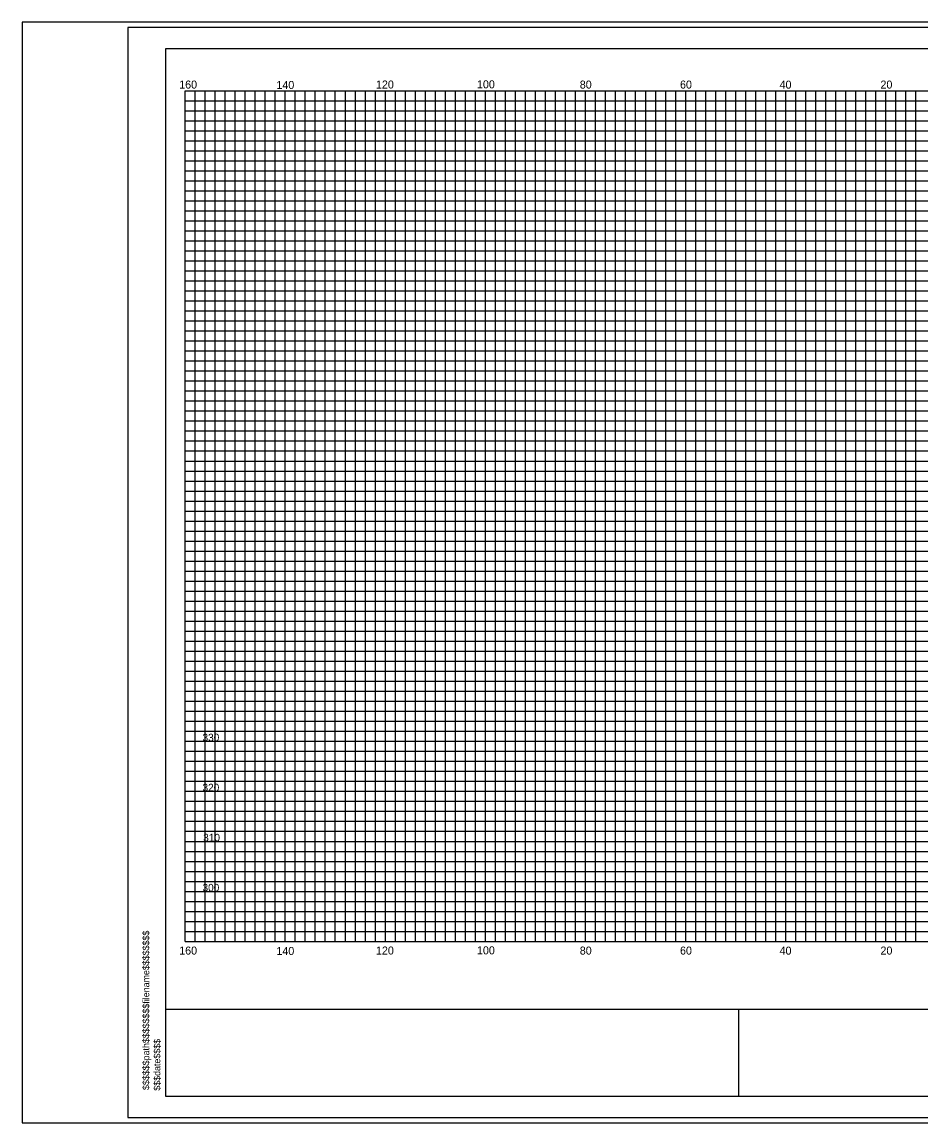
# Model space of a CAD drawing. Extents: x 967 to 1326, y 964 to 3704.
# Drawn here: x 967.4 to 1147, y 3483.7 to 3703.7 of the extents above; entities that cross this region are included whole.
import ezdxf

# ---------------------------------------------------------------- set-up
doc = ezdxf.new("R2010")
doc.units = 0
for name, color, linetype in [('Default', 7, 'Continuous'), ('RD_SHT_Bndy', 7, 'Continuous'), ('RD_SHT_IplotShp', 7, 'Continuous'), ('RD_SHT_MjGrid', 7, 'Continuous'), ('RD_SHT_MnGrid', 7, 'Continuous'), ('RD_SHT_TX', 7, 'Continuous'), ('RD_XS_TX_Station', 7, 'Continuous')]:
    doc.layers.add(name, color=color, linetype=linetype)

msp = doc.modelspace()

# ---------------------------------------------------------------- linework, layer by layer
at = {"layer": 'RD_SHT_Bndy'}
for p, q in [((996.11, 3488.98), (996.11, 3698.46)), ((996.11, 3698.46), (1323.89, 3698.46)), ((996.11, 3506.49), (1323.89, 3506.49)), ((1110.59, 3488.98), (1110.59, 3506.56)), ((1323.89, 3488.98), (996.11, 3488.98))]:
    msp.add_line(p, q, dxfattribs=at)
at = {"layer": 'RD_SHT_IplotShp'}
for points in [[(967.41, 3483.72), (1326.28, 3483.72), (1326.28, 3703.72), (967.41, 3703.72)], [(988.52, 3484.84), (1326.28, 3484.84), (1326.28, 3702.6), (988.52, 3702.6)]]:
    msp.add_lwpolyline(points, close=True, dxfattribs=at)
at = {"layer": 'RD_SHT_MjGrid'}
for p, q in [((1000, 3690), (1320, 3690)), ((1000, 3520), (1000, 3690)), ((1010, 3520), (1010, 3690)), ((1020, 3520), (1020, 3690)), ((1030, 3520), (1030, 3690)), ((1040, 3520), (1040, 3690)), ((1050, 3520), (1050, 3690)), ((1060, 3520), (1060, 3690)), ((1070, 3520), (1070, 3690)), ((1080, 3520), (1080, 3690)), ((1090, 3520), (1090, 3690)), ((1100, 3520), (1100, 3690)), ((1110, 3520), (1110, 3690)), ((1120, 3520), (1120, 3690)), ((1130, 3520), (1130, 3690)), ((1140, 3520), (1140, 3690)), ((1000, 3680), (1320, 3680)), ((1000, 3670), (1320, 3670)), ((1000, 3660), (1320, 3660)), ((1000, 3650), (1320, 3650)), ((1000, 3640), (1320, 3640)), ((1000, 3630), (1320, 3630)), ((1000, 3620), (1320, 3620)), ((1000, 3610), (1320, 3610)), ((1000, 3600), (1320, 3600)), ((1000, 3590), (1320, 3590)), ((1000, 3580), (1320, 3580)), ((1000, 3570), (1320, 3570)), ((1000, 3560), (1320, 3560)), ((1000, 3550), (1320, 3550)), ((1000, 3540), (1320, 3540)), ((1000, 3530), (1320, 3530)), ((1000, 3520), (1320, 3520))]:
    msp.add_line(p, q, dxfattribs=at)
at = {"layer": 'RD_SHT_MnGrid'}
for p, q in [((1002, 3520), (1002, 3690)), ((1004, 3520), (1004, 3690)), ((1006, 3520), (1006, 3690)), ((1008, 3520), (1008, 3690)), ((1012, 3520), (1012, 3690)), ((1014, 3520), (1014, 3690)), ((1016, 3520), (1016, 3690)), ((1018, 3520), (1018, 3690)), ((1022, 3520), (1022, 3690)), ((1024, 3520), (1024, 3690)), ((1026, 3520), (1026, 3690)), ((1028, 3520), (1028, 3690)), ((1032, 3520), (1032, 3690)), ((1034, 3520), (1034, 3690)), ((1036, 3520), (1036, 3690)), ((1038, 3520), (1038, 3690)), ((1042, 3520), (1042, 3690)), ((1044, 3520), (1044, 3690)), ((1046, 3520), (1046, 3690)), ((1048, 3520), (1048, 3690)), ((1052, 3520), (1052, 3690)), ((1054, 3520), (1054, 3690)), ((1056, 3520), (1056, 3690)), ((1058, 3520), (1058, 3690)), ((1062, 3520), (1062, 3690)), ((1064, 3520), (1064, 3690)), ((1066, 3520), (1066, 3690)), ((1068, 3520), (1068, 3690)), ((1072, 3520), (1072, 3690)), ((1074, 3520), (1074, 3690)), ((1076, 3520), (1076, 3690)), ((1078, 3520), (1078, 3690)), ((1082, 3520), (1082, 3690)), ((1084, 3520), (1084, 3690)), ((1086, 3520), (1086, 3690)), ((1088, 3520), (1088, 3690)), ((1092, 3520), (1092, 3690)), ((1094, 3520), (1094, 3690)), ((1096, 3520), (1096, 3690)), ((1098, 3520), (1098, 3690)), ((1102, 3520), (1102, 3690)), ((1104, 3520), (1104, 3690)), ((1106, 3520), (1106, 3690)), ((1108, 3520), (1108, 3690)), ((1112, 3520), (1112, 3690)), ((1114, 3520), (1114, 3690)), ((1116, 3520), (1116, 3690)), ((1118, 3520), (1118, 3690)), ((1122, 3520), (1122, 3690)), ((1124, 3520), (1124, 3690)), ((1126, 3520), (1126, 3690)), ((1128, 3520), (1128, 3690)), ((1132, 3520), (1132, 3690)), ((1134, 3520), (1134, 3690)), ((1136, 3520), (1136, 3690)), ((1138, 3520), (1138, 3690)), ((1142, 3520), (1142, 3690)), ((1144, 3520), (1144, 3690)), ((1146, 3520), (1146, 3690)), ((1000, 3688), (1320, 3688)), ((1000, 3686), (1320, 3686)), ((1000, 3684), (1320, 3684)), ((1000, 3682), (1320, 3682)), ((1000, 3678), (1320, 3678)), ((1000, 3676), (1320, 3676)), ((1000, 3674), (1320, 3674)), ((1000, 3672), (1320, 3672)), ((1000, 3668), (1320, 3668)), ((1000, 3666), (1320, 3666)), ((1000, 3664), (1320, 3664)), ((1000, 3662), (1320, 3662)), ((1000, 3658), (1320, 3658)), ((1000, 3656), (1320, 3656)), ((1000, 3654), (1320, 3654)), ((1000, 3652), (1320, 3652)), ((1000, 3648), (1320, 3648)), ((1000, 3646), (1320, 3646)), ((1000, 3644), (1320, 3644)), ((1000, 3642), (1320, 3642)), ((1000, 3638), (1320, 3638)), ((1000, 3636), (1320, 3636)), ((1000, 3634), (1320, 3634)), ((1000, 3632), (1320, 3632)), ((1000, 3628), (1320, 3628)), ((1000, 3626), (1320, 3626)), ((1000, 3624), (1320, 3624)), ((1000, 3622), (1320, 3622)), ((1000, 3618), (1320, 3618)), ((1000, 3616), (1320, 3616)), ((1000, 3614), (1320, 3614)), ((1000, 3612), (1320, 3612)), ((1000, 3608), (1320, 3608)), ((1000, 3606), (1320, 3606)), ((1000, 3604), (1320, 3604)), ((1000, 3602), (1320, 3602)), ((1000, 3598), (1320, 3598)), ((1000, 3596), (1320, 3596)), ((1000, 3594), (1320, 3594)), ((1000, 3592), (1320, 3592)), ((1000, 3588), (1320, 3588)), ((1000, 3586), (1320, 3586)), ((1000, 3584), (1320, 3584)), ((1000, 3582), (1320, 3582)), ((1000, 3578), (1320, 3578)), ((1000, 3576), (1320, 3576)), ((1000, 3574), (1320, 3574)), ((1000, 3572), (1320, 3572)), ((1000, 3568), (1320, 3568)), ((1000, 3566), (1320, 3566)), ((1000, 3564), (1320, 3564)), ((1000, 3562), (1320, 3562)), ((1000, 3558), (1320, 3558)), ((1000, 3556), (1320, 3556)), ((1000, 3554), (1320, 3554)), ((1000, 3552), (1320, 3552)), ((1000, 3548), (1320, 3548)), ((1000, 3546), (1320, 3546)), ((1000, 3544), (1320, 3544)), ((1000, 3542), (1320, 3542)), ((1000, 3538), (1320, 3538)), ((1000, 3536), (1320, 3536)), ((1000, 3534), (1320, 3534)), ((1000, 3532), (1320, 3532)), ((1000, 3528), (1320, 3528)), ((1000, 3526), (1320, 3526)), ((1000, 3524), (1320, 3524)), ((1000, 3522), (1320, 3522))]:
    msp.add_line(p, q, dxfattribs=at)
at = {"layer": 'RD_XS_TX_Station'}
msp.add_lwpolyline([(967.41, 3483.72), (1326.28, 3483.72), (1326.28, 3703.72), (967.41, 3703.72)], close=True, dxfattribs=at)

# ---------------------------------------------------------------- texts
at = {"layer": 'Default'}
for s, p in [('330', (1003.47, 3560)), ('320', (1003.47, 3550)), ('310', (1003.61, 3540)), ('300', (1003.47, 3530))]:
    msp.add_text(s, height=1.5, dxfattribs=at).set_placement(p)
for s, p in [('$$$$$$path$$$$$$$$filename$$$$$$$$', (992.83, 3490.31)), ('$$$date$$$$', (995.04, 3490.17))]:
    msp.add_text(s, height=1.3258, rotation=90, dxfattribs=at).set_placement(p)
at = {"layer": 'RD_SHT_TX'}
for s, p in [('160', (998.81, 3690.42)), ('140', (1018.23, 3690.34)), ('120', (1038.12, 3690.43)), ('100', (1058.3, 3690.47)), ('80', (1078.84, 3690.42)), ('60', (1098.86, 3690.42)), ('40', (1118.75, 3690.41)), ('20', (1138.91, 3690.42)), ('160', (998.81, 3517.37)), ('140', (1018.23, 3517.29)), ('120', (1038.12, 3517.38)), ('100', (1058.3, 3517.42)), ('80', (1078.84, 3517.37)), ('60', (1098.86, 3517.37)), ('40', (1118.75, 3517.36)), ('20', (1138.91, 3517.37))]:
    msp.add_text(s, height=1.6, dxfattribs=at).set_placement(p)

doc.saveas('drawing.dxf')
